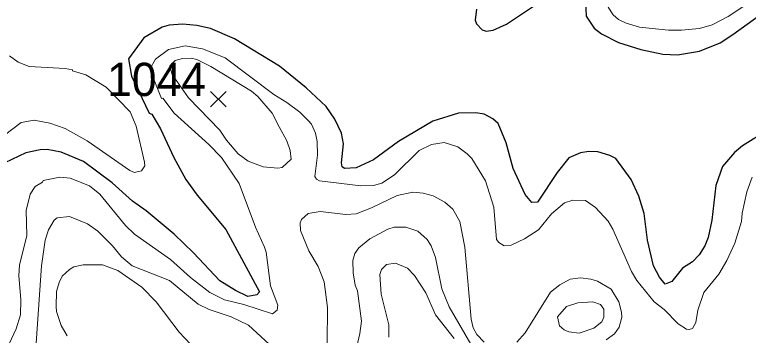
# Model space of a CAD drawing. Extents: x 423 to 448.8, y 7456.3 to 7484.
# Drawn here: x 424.633 to 426.399, y 7475.021 to 7475.791 of the extents above; entities that cross this region are included whole.
import ezdxf
from ezdxf.enums import TextEntityAlignment as Align

# ---------------------------------------------------------------- set-up
doc = ezdxf.new("R2010")
doc.units = 0
doc.header["$LTSCALE"] = 0.032
for name, color, linetype, lineweight in [('1', 7, 'Continuous', 25), ('2', 7, 'Continuous', 13), ('21', 7, 'Continuous', 25)]:
    doc.layers.add(name, color=color, linetype=linetype, lineweight=lineweight)
doc.layers.add('61', color=7, linetype='Continuous')

msp = doc.modelspace()

# ---------------------------------------------------------------- linework, layer by layer
at = {"layer": '1'}
for points in [[(425.7443, 7475.805), (425.7412, 7475.7779), (425.7443, 7475.7694), (425.7582, 7475.7547), (425.7675, 7475.7516), (425.7845, 7475.7539), (425.8169, 7475.7686), (425.8912, 7475.8181)], [(426.0072, 7475.8228), (426.0088, 7475.7879), (426.0281, 7475.7586), (426.0459, 7475.7454), (426.0862, 7475.7245), (426.1403, 7475.7075), (426.1929, 7475.6967), (426.2285, 7475.6951), (426.2811, 7475.7037), (426.3313, 7475.7237), (426.3615, 7475.7439), (426.4311, 7475.7934)], [(426.2408, 7475.1823), (426.2145, 7475.1499), (426.1991, 7475.1437), (426.1851, 7475.1607), (426.1704, 7475.1878), (426.1565, 7475.2497), (426.148, 7475.3131), (426.1356, 7475.3548), (426.1171, 7475.3951), (426.0799, 7475.4453), (426.0652, 7475.4531), (426.0367, 7475.4616), (426.015, 7475.4623), (425.9949, 7475.4593), (425.967, 7475.4476), (425.9392, 7475.4121), (425.8912, 7475.3409), (425.8781, 7475.3401), (425.8618, 7475.3595), (425.8332, 7475.4214), (425.8162, 7475.4832), (425.7969, 7475.5296), (425.7837, 7475.5412), (425.7629, 7475.552), (425.7427, 7475.5551), (425.701, 7475.5544), (425.6391, 7475.5358), (425.5571, 7475.4863), (425.4968, 7475.4422), (425.455, 7475.4229), (425.4271, 7475.4213), (425.4209, 7475.426), (425.4194, 7475.4352), (425.4248, 7475.4809), (425.4194, 7475.5064), (425.4032, 7475.5405), (425.3823, 7475.5706), (425.3343, 7475.6155), (425.2701, 7475.6673), (425.1619, 7475.7331), (425.1039, 7475.7578), (425.0714, 7475.7655), (425.0373, 7475.7686), (425.0049, 7475.7663), (424.9878, 7475.7617), (424.9437, 7475.7354), (424.9066, 7475.6851), (424.9139, 7475.6434), (424.9568, 7475.5546), (424.9631, 7475.5521), (424.9839, 7475.5173), (425.0157, 7475.4477), (425.045, 7475.3951), (425.0721, 7475.3579), (425.1409, 7475.2751), (425.2222, 7475.1251), (425.216, 7475.1182), (425.1943, 7475.1143), (425.1642, 7475.1282), (425.127, 7475.1514), (425.0636, 7475.2187), (425.0164, 7475.2636), (424.9492, 7475.32), (424.9166, 7475.3432), (424.8679, 7475.3873), (424.7983, 7475.4383), (424.745, 7475.4608), (424.7109, 7475.467), (424.6939, 7475.4662), (424.6599, 7475.4593), (424.6088, 7475.4353)], [(426.4466, 7475.5142), (426.3847, 7475.4763), (426.3661, 7475.46), (426.3367, 7475.4267), (426.3205, 7475.3811), (426.3112, 7475.2976), (426.3027, 7475.2558), (426.2942, 7475.2357), (426.2803, 7475.2141), (426.2648, 7475.1971), (426.2408, 7475.1823)]]:
    msp.add_lwpolyline(points, dxfattribs=at)
at = {"layer": '2'}
for points in [[(426.0614, 7475.8096), (426.0737, 7475.7911), (426.0862, 7475.7802), (426.1047, 7475.7709), (426.1372, 7475.7616), (426.2068, 7475.7539), (426.2378, 7475.7539), (426.2811, 7475.7578), (426.312, 7475.7671), (426.3507, 7475.7872), (426.3909, 7475.8135)], [(426.4079, 7475.4005), (426.3955, 7475.3657), (426.3839, 7475.3146), (426.3824, 7475.2945), (426.3669, 7475.2419), (426.3475, 7475.2002), (426.3282, 7475.1676), (426.2919, 7475.1236), (426.2772, 7475.081), (426.2725, 7475.0517), (426.2648, 7475.0369), (426.2563, 7475.0346), (426.2501, 7475.0354), (426.23, 7475.0486), (426.1967, 7475.0826), (426.172, 7475.1011), (426.1302, 7475.1522), (426.1178, 7475.1739), (426.073, 7475.276), (426.0614, 7475.2953), (426.0312, 7475.3278), (426.0073, 7475.3448), (425.9763, 7475.3455), (425.9562, 7475.3393), (425.9252, 7475.3123), (425.8935, 7475.2744), (425.8603, 7475.2527), (425.8278, 7475.2373), (425.8115, 7475.2357), (425.7984, 7475.2435), (425.793, 7475.2512), (425.786, 7475.3286), (425.7659, 7475.392), (425.7334, 7475.4453), (425.7218, 7475.4569), (425.6994, 7475.474), (425.6669, 7475.484), (425.636, 7475.4793), (425.6066, 7475.4646), (425.547, 7475.4066), (425.5169, 7475.3865), (425.4968, 7475.3811), (425.4658, 7475.3803), (425.3668, 7475.3919), (425.3591, 7475.3958), (425.3552, 7475.4028), (425.3622, 7475.4539), (425.3614, 7475.4863), (425.3568, 7475.5064), (425.3475, 7475.5281), (425.3397, 7475.5373), (425.3196, 7475.5567), (425.2879, 7475.5799), (425.257, 7475.5992), (425.1394, 7475.6874), (425.0853, 7475.7091), (425.0435, 7475.7168), (425.0033, 7475.7075), (424.9716, 7475.6843), (424.9581, 7475.6608), (424.9866, 7475.5903), (424.9893, 7475.5907), (425.0164, 7475.5544), (425.1, 7475.4794), (425.1309, 7475.4477), (425.1734, 7475.3858), (425.2129, 7475.2806), (425.2345, 7475.2326), (425.2384, 7475.2203)], [(424.6081, 7475.5018), (424.6483, 7475.532), (424.68, 7475.5381), (424.7171, 7475.5304), (424.7543, 7475.518), (424.8076, 7475.4879), (424.9097, 7475.4167), (424.9213, 7475.412), (424.9383, 7475.4159), (424.9461, 7475.4283), (424.9453, 7475.4368), (424.9252, 7475.5235), (424.9105, 7475.5575), (424.8533, 7475.617), (424.8038, 7475.6464), (424.772, 7475.6565), (424.772, 7475.6588), (424.7543, 7475.6619), (424.6676, 7475.6665), (424.6413, 7475.6774), (424.6204, 7475.6928)], [(425.2384, 7475.2203), (425.2485, 7475.1398), (425.2663, 7475.0934), (425.2647, 7475.081), (425.2531, 7475.0725), (425.1843, 7475.0949), (425.1379, 7475.1058), (425.1023, 7475.1236), (425.0559, 7475.1599), (425.008, 7475.2032), (424.9213, 7475.2635), (424.8996, 7475.2844), (424.8378, 7475.3602), (424.813, 7475.3796), (424.7666, 7475.3982), (424.7419, 7475.4012), (424.7016, 7475.3927), (424.7001, 7475.3889), (424.6823, 7475.378), (424.6699, 7475.3602), (424.6606, 7475.3208), (424.6622, 7475.2605), (424.6444, 7475.1893), (424.6429, 7475.1646), (424.6475, 7475.1058), (424.6467, 7475.0702), (424.6367, 7475.0362), (424.6142, 7474.9882)], [(425.3854, 7475.0006), (425.3861, 7475.0872), (425.3777, 7475.1491), (425.3637, 7475.1862), (425.3413, 7475.2234), (425.3212, 7475.2729), (425.3204, 7475.2914), (425.3235, 7475.2992), (425.339, 7475.3138), (425.3684, 7475.3185), (425.4303, 7475.3107), (425.455, 7475.313), (425.4921, 7475.327), (425.554, 7475.3571), (425.5911, 7475.3649), (425.6159, 7475.3625), (425.6406, 7475.3556), (425.6685, 7475.3409), (425.6878, 7475.3239), (425.7041, 7475.2945)], [(424.6846, 7475.0022), (424.697, 7475.1878), (424.7063, 7475.2497), (424.714, 7475.2744), (424.728, 7475.2976), (424.7349, 7475.303), (424.7651, 7475.3061), (424.8084, 7475.2883), (424.8332, 7475.2713), (424.8687, 7475.2357), (424.8896, 7475.2094), (424.9159, 7475.1878), (425.0056, 7475.1522), (425.0745, 7475.0957), (425.1008, 7475.0826), (425.1541, 7475.0648), (425.1959, 7475.0454), (425.2562, 7474.9898)], [(425.7041, 7475.2945), (425.7164, 7475.2326), (425.7319, 7475.0594), (425.7365, 7475.0385), (425.7458, 7475.0223), (425.7629, 7475.0044)], [(425.4434, 7474.9387), (425.4635, 7475.0254), (425.4674, 7475.0547), (425.4581, 7475.1275), (425.4527, 7475.1414), (425.448, 7475.1708), (425.4465, 7475.2002), (425.4519, 7475.2171), (425.4612, 7475.2311), (425.4875, 7475.2527), (425.5308, 7475.2759), (425.5463, 7475.2806), (425.5741, 7475.2806), (425.6035, 7475.2713), (425.6259, 7475.2512), (425.6352, 7475.2357), (425.646, 7475.2079), (425.6615, 7475.1321), (425.6785, 7475.0888), (425.7458, 7474.9743)], [(424.7589, 7475.0192), (424.745, 7475.0439), (424.7333, 7475.0779), (424.7326, 7475.0903), (424.7333, 7475.1259), (424.7403, 7475.1476), (424.7473, 7475.163), (424.7651, 7475.1785), (424.7751, 7475.1854), (424.7976, 7475.1901), (424.844, 7475.1901), (424.8811, 7475.1761), (424.9391, 7475.1367), (424.9731, 7475.1012), (425.0288, 7475.0284), (425.0969, 7474.9565)], [(425.6909, 7475.013), (425.646, 7475.0702), (425.6228, 7475.1228), (425.5957, 7475.1646), (425.5787, 7475.1823), (425.5494, 7475.1939), (425.5277, 7475.1908), (425.5161, 7475.1785), (425.5122, 7475.1669), (425.5153, 7475.1197), (425.5339, 7475.0455), (425.5339, 7475.0161)], [(425.8417, 7475.0045), (425.8618, 7475.0269), (425.9229, 7475.1244), (425.9454, 7475.1421), (425.9701, 7475.1553), (425.9949, 7475.1591), (426.0196, 7475.156), (426.0359, 7475.1506), (426.0691, 7475.1313), (426.0869, 7475.1012), (426.0939, 7475.0764), (426.0946, 7475.064), (426.0877, 7475.04), (426.0769, 7475.0246), (426.0568, 7475.0098)]]:
    msp.add_lwpolyline(points, dxfattribs=at)
for points in [[(425.2693, 7475.5219), (425.2523, 7475.5544), (425.2183, 7475.5946), (425.2028, 7475.6077), (425.1054, 7475.6665), (425.0714, 7475.6835), (425.0575, 7475.6866), (425.0365, 7475.6859), (425.0195, 7475.6812), (425.0061, 7475.6682), (425.0116, 7475.6476), (425.0513, 7475.5913), (425.127, 7475.5134), (425.1425, 7475.4894), (425.1711, 7475.4569), (425.1951, 7475.4391), (425.2307, 7475.426), (425.2663, 7475.4221), (425.2771, 7475.4244), (425.2988, 7475.4438), (425.2964, 7475.4647), (425.2879, 7475.4879)], [(425.9554, 7475.0338), (425.9446, 7475.0431), (425.9399, 7475.0648), (425.9609, 7475.0903), (425.9887, 7475.0988), (426.0243, 7475.1011), (426.0428, 7475.0949), (426.0513, 7475.0833), (426.0513, 7475.064), (426.0467, 7475.0532), (426.0274, 7475.0377), (425.9918, 7475.0261), (425.967, 7475.0292)]]:
    msp.add_lwpolyline(points, close=True, dxfattribs=at)
at = {"layer": '21'}
for p, q in [((425.1041, 7475.6071), (425.1416, 7475.5696)), ((425.1416, 7475.6071), (425.1041, 7475.5696))]:
    msp.add_line(p, q, dxfattribs=at)

# ---------------------------------------------------------------- texts
at = {"layer": '61'}
msp.add_text('1044', height=0.08, dxfattribs=at).set_placement((424.9744, 7475.5958), align=Align.CENTER)

doc.saveas('drawing.dxf')
